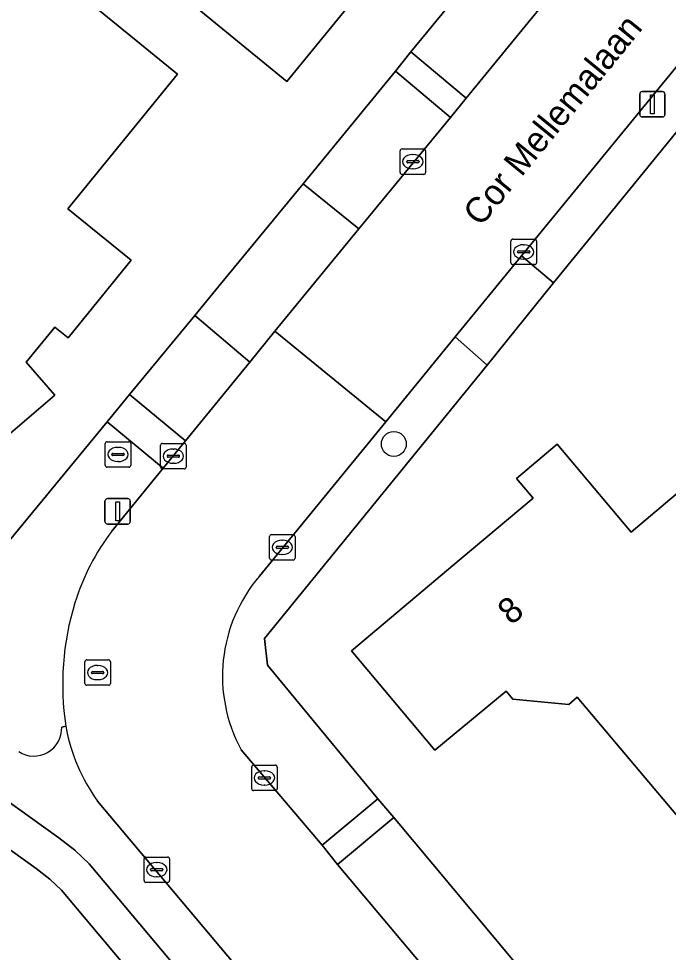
# Model space of a CAD drawing. Extents: x 157320 to 158835, y 386650 to 388491.
# Drawn here: x 157823.05 to 157848.54, y 387256.81 to 387293.47 of the extents above; entities that cross this region are included whole.
import ezdxf

# ---------------------------------------------------------------- set-up
doc = ezdxf.new("R2010")
doc.units = 0
for name, color, linetype in [('IMGEO_Boom', 7, 'Continuous'), ('IMGEO_Brandkraan', 7, 'Continuous'), ('IMGEO_Erf', 7, 'Continuous'), ('IMGEO_Groenvoorziening', 7, 'Continuous'), ('IMGEO_Kolk', 7, 'Continuous'), ('IMGEO_Lichtmast', 7, 'Continuous'), ('IMGEO_Openbare_ruimte_label', 7, 'Continuous'), ('IMGEO_Pand', 7, 'Continuous'), ('IMGEO_Pand_nummerreeks', 7, 'Continuous'), ('IMGEO_Rijbaan_lokaal_gesloten', 7, 'Continuous'), ('IMGEO_Rijbaan_lokaal_open', 7, 'Continuous'), ('IMGEO_Rioolput', 7, 'Continuous'), ('IMGEO_Voetpad_halfverhard', 7, 'Continuous'), ('IMGEO_Voetpad_open', 7, 'Continuous')]:
    doc.layers.add(name, color=color, linetype=linetype)

msp = doc.modelspace()

# ---------------------------------------------------------------- linework, layer by layer
at = {"layer": 'IMGEO_Boom'}
msp.add_circle((157837.77, 387276.77), 0.489, dxfattribs=at)
at = {"layer": 'IMGEO_Brandkraan'}
for p, q in [((157826.448, 387275.931), (157826.448, 387276.783)), ((157826.523, 387276.857), (157827.375, 387276.857)), ((157827.449, 387276.783), (157827.449, 387275.931)), ((157826.707, 387276.351), (157826.707, 387276.363)), ((157826.75, 387276.4), (157827.148, 387276.4)), ((157826.936, 387276.637), (157826.961, 387276.637)), ((157827.191, 387276.363), (157827.191, 387276.351)), ((157827.145, 387276.314), (157826.747, 387276.314)), ((157826.959, 387276.077), (157826.934, 387276.077)), ((157827.375, 387275.857), (157826.523, 387275.857))]:
    msp.add_line(p, q, dxfattribs=at)
for points in [[(157826.448, 387275.931), (157826.448, 387276.783)], [(157826.523, 387276.857), (157827.375, 387276.857)], [(157827.449, 387276.783), (157827.449, 387275.931)], [(157827.375, 387275.857), (157826.523, 387275.857)]]:
    msp.add_lwpolyline(points, dxfattribs=at)
for centre, radius, start, end in [((157826.525, 387276.781), 0.0765, 91.552, 178.448), ((157826.525, 387276.781), 0.0765, 91.552, 178.448), ((157827.373, 387276.781), 0.0765, 1.552, 88.448), ((157827.373, 387276.781), 0.0765, 1.552, 88.448), ((157826.747, 387276.36), 0.0403, 85.8775, 175.7526), ((157826.744, 387276.35), 0.0366, 178.938, 274.7102), ((157827.148, 387276.357), 0.043, 264.8664, 352.4533), ((157827.152, 387276.362), 0.0386, 1.7309, 96.639), ((157826.525, 387275.933), 0.0765, 181.552, 268.448), ((157826.525, 387275.933), 0.0765, 181.552, 268.448), ((157827.373, 387275.933), 0.0765, 271.552, 358.448), ((157827.373, 387275.933), 0.0765, 271.552, 358.448)]:
    msp.add_arc(centre, radius, start, end, dxfattribs=at)
for centre, major_axis, ratio, start_param, end_param in [((157826.935, 387276.357), (-0.387, 0.002), 0.722429, 4.712389, 7.853982), ((157826.96, 387276.357), (-0.39, 0.002), 0.717154, 1.570796, 4.712389)]:
    msp.add_ellipse(centre, major_axis=major_axis, ratio=ratio, start_param=start_param, end_param=end_param, dxfattribs=at)
at = {"layer": 'IMGEO_Erf'}
for points in [[(157857.192, 387314.983), (157861.839, 387320.707), (157870.095, 387330.962), (157870.226, 387333.631), (157870.769, 387334.076), (157855.265, 387351.924), (157855.063, 387351.682), (157840.492, 387333.809), (157827.634, 387318.06), (157815.296, 387302.907), (157804.158, 387289.284), (157809.546, 387282.898), (157812.724, 387279.131), (157813.091, 387278.692), (157820.291, 387270.074), (157826.518, 387277.636), (157827.401, 387278.709), (157829.961, 387281.818), (157830.909, 387282.97), (157834.21, 387286.987), (157837.84, 387291.405), (157838.441, 387292.169), (157844.265, 387299.259), (157846.73, 387302.456)], [(157841.738, 387306.963), (157839.24, 387303.925), (157842.162, 387301.523), (157833.57, 387291.003), (157819.071, 387302.873), (157823.399, 387308.156), (157826.934, 387305.259), (157826.288, 387304.469), (157831.089, 387300.542), (157835.681, 387306.156), (157829.192, 387311.464), (157832.017, 387314.917)], [(157827.46, 387283.987), (157824.998, 387280.937), (157824.465, 387281.355), (157823.349, 387279.981), (157824.471, 387278.691), (157819.694, 387274.604), (157814.913, 387280.257), (157813.622, 387281.784), (157818.182, 387285.699), (157815.381, 387288.961), (157813.392, 387291.277), (157815.457, 387293.812), (157816.466, 387292.99), (157820.747, 387298.246), (157829.283, 387291.284), (157824.983, 387286.004)], [(157857.979, 387265.482), (157851.022, 387259.637), (157847.422, 387263.906), (157844.963, 387266.822), (157844.635, 387266.545), (157842.436, 387266.745), (157842.173, 387267.062), (157839.382, 387264.742), (157836.113, 387268.651), (157840.414, 387272.266), (157843.233, 387274.635), (157842.583, 387275.408), (157844.173, 387276.756), (157847.08, 387273.312), (157849.608, 387275.446)]]:
    msp.add_lwpolyline(points, close=True, dxfattribs=at)
msp.add_lwpolyline([(157877.463, 387323.953), (157870.232, 387315.116), (157867.191, 387311.426), (157860.133, 387302.866), (157857.9, 387300.028), (157855.249, 387296.878), (157844.036, 387283.095), (157841.434, 387279.859), (157832.697, 387269.133), (157832.809, 387268.088), (157837.144, 387262.839), (157837.774, 387262.109), (157847.884, 387250), (157860.639, 387234.724), (157864.481, 387234.155), (157870.893, 387238.359), (157872.559, 387239.456), (157873.603, 387240.168)], dxfattribs=at)
at = {"layer": 'IMGEO_Groenvoorziening'}
for points in [[(157840.61, 387290.35), (157846.428, 387297.465), (157844.265, 387299.259), (157838.441, 387292.169)], [(157844.036, 387283.095), (157855.249, 387296.878), (157854.003, 387297.87), (157842.777, 387284.159)], [(157836.403, 387285.21), (157839.998, 387289.588), (157837.84, 387291.405), (157834.21, 387286.987)], [(157832.12, 387279.985), (157829.961, 387281.818), (157827.401, 387278.709), (157829.602, 387276.894)], [(157830.117, 387244.907), (157825.49, 387250.915), (157811.84, 387268.643), (157823.733, 387260.096), (157824.276, 387259.681), (157824.727, 387259.256), (157833.976, 387248.233)], [(157830.117, 387244.907), (157833.976, 387248.233), (157824.727, 387259.256), (157824.276, 387259.681), (157823.733, 387260.096), (157811.84, 387268.643), (157825.49, 387250.915)]]:
    msp.add_lwpolyline(points, close=True, dxfattribs=at)
for points in [[(157841.434, 387279.859), (157840.17, 387280.975), (157837.45, 387277.644), (157832.494, 387271.574)], [(157831.781, 387264.766), (157834.952, 387261.019), (157837.144, 387262.839), (157832.809, 387268.088), (157832.697, 387269.133), (157841.434, 387279.859)], [(157826.709, 387273.343), (157828.725, 387275.819), (157826.518, 387277.636), (157820.291, 387270.074), (157813.091, 387278.692)], [(157830.917, 387243.617), (157836.076, 387248.063), (157834.451, 387250), (157825.82, 387260.287), (157825.249, 387260.825), (157824.627, 387261.301), (157804.78, 387275.562), (157810.071, 387268.569), (157810.549, 387267.86), (157824.302, 387250), (157828.918, 387244.006)], [(157824.739, 387265.652), (157824.902, 387265.684)], [(157837.774, 387262.109), (157835.559, 387260.263), (157844.177, 387250), (157858.359, 387233.111)], [(157865.457, 387232.821), (157871.359, 387236.499), (157871.894, 387236.832), (157870.893, 387238.359), (157864.481, 387234.155), (157860.639, 387234.724), (157847.884, 387250), (157837.774, 387262.109)]]:
    msp.add_lwpolyline(points, dxfattribs=at)
for centre, radius, start, end in [((157833.816, 387267.892), 8.957, 142.514, 162.8661), ((157837.087, 387267.652), 6.04, 139.5042, 208.5383), ((157835.679, 387267.331), 10.902, 162.9319, 188.6902), ((157823.644, 387265.613), 1.096, 237.3151, 2.0209)]:
    msp.add_arc(centre, radius, start, end, dxfattribs=at)
at = {"layer": 'IMGEO_Kolk'}
for p, q in [((157838.016, 387287.426), (157838.016, 387288.278)), ((157838.091, 387288.352), (157838.943, 387288.352)), ((157838.504, 387288.132), (157838.529, 387288.132)), ((157839.017, 387288.278), (157839.017, 387287.426)), ((157838.275, 387287.846), (157838.275, 387287.858)), ((157838.713, 387287.809), (157838.315, 387287.809)), ((157838.318, 387287.895), (157838.716, 387287.895)), ((157838.759, 387287.858), (157838.759, 387287.846)), ((157838.943, 387287.352), (157838.091, 387287.352)), ((157838.527, 387287.572), (157838.502, 387287.572)), ((157842.441, 387284.811), (157843.293, 387284.811)), ((157842.366, 387283.885), (157842.366, 387284.737)), ((157842.854, 387284.591), (157842.879, 387284.591)), ((157843.367, 387284.737), (157843.367, 387283.885)), ((157842.625, 387284.305), (157842.625, 387284.317)), ((157843.063, 387284.268), (157842.665, 387284.268)), ((157842.668, 387284.354), (157843.066, 387284.354)), ((157842.877, 387284.031), (157842.852, 387284.031)), ((157843.109, 387284.317), (157843.109, 387284.305)), ((157843.293, 387283.811), (157842.441, 387283.811)), ((157828.62, 387275.864), (157828.62, 387276.716)), ((157828.695, 387276.79), (157829.547, 387276.79)), ((157829.621, 387276.716), (157829.621, 387275.864)), ((157828.922, 387276.333), (157829.32, 387276.333)), ((157829.108, 387276.57), (157829.133, 387276.57)), ((157828.879, 387276.284), (157828.879, 387276.296)), ((157829.317, 387276.247), (157828.919, 387276.247)), ((157829.131, 387276.01), (157829.106, 387276.01)), ((157829.363, 387276.296), (157829.363, 387276.284)), ((157829.547, 387275.79), (157828.695, 387275.79)), ((157832.893, 387272.286), (157832.893, 387273.138)), ((157832.968, 387273.212), (157833.82, 387273.212)), ((157833.894, 387273.138), (157833.894, 387272.286)), ((157833.152, 387272.706), (157833.152, 387272.718)), ((157833.59, 387272.669), (157833.192, 387272.669)), ((157833.195, 387272.755), (157833.593, 387272.755)), ((157833.381, 387272.992), (157833.406, 387272.992)), ((157833.636, 387272.718), (157833.636, 387272.706)), ((157833.404, 387272.432), (157833.379, 387272.432)), ((157833.82, 387272.212), (157832.968, 387272.212)), ((157832.193, 387263.232), (157832.193, 387264.084)), ((157832.268, 387264.158), (157833.12, 387264.158)), ((157832.681, 387263.938), (157832.706, 387263.938)), ((157833.194, 387264.084), (157833.194, 387263.232)), ((157832.452, 387263.652), (157832.452, 387263.664)), ((157832.89, 387263.615), (157832.492, 387263.615)), ((157832.495, 387263.701), (157832.893, 387263.701)), ((157832.936, 387263.664), (157832.936, 387263.652)), ((157833.12, 387263.158), (157832.268, 387263.158)), ((157832.704, 387263.378), (157832.679, 387263.378)), ((157827.969, 387259.626), (157827.969, 387260.478)), ((157828.044, 387260.552), (157828.896, 387260.552)), ((157828.457, 387260.332), (157828.482, 387260.332)), ((157828.97, 387260.478), (157828.97, 387259.626)), ((157828.228, 387260.046), (157828.228, 387260.058)), ((157828.666, 387260.009), (157828.268, 387260.009)), ((157828.271, 387260.095), (157828.669, 387260.095)), ((157828.712, 387260.058), (157828.712, 387260.046)), ((157828.896, 387259.552), (157828.044, 387259.552)), ((157828.48, 387259.772), (157828.455, 387259.772))]:
    msp.add_line(p, q, dxfattribs=at)
for points in [[(157838.016, 387287.426), (157838.016, 387288.278)], [(157838.091, 387288.352), (157838.943, 387288.352)], [(157839.017, 387288.278), (157839.017, 387287.426)], [(157838.943, 387287.352), (157838.091, 387287.352)], [(157842.441, 387284.811), (157843.293, 387284.811)], [(157842.366, 387283.885), (157842.366, 387284.737)], [(157843.367, 387284.737), (157843.367, 387283.885)], [(157843.293, 387283.811), (157842.441, 387283.811)], [(157828.62, 387275.864), (157828.62, 387276.716)], [(157828.695, 387276.79), (157829.547, 387276.79)], [(157829.621, 387276.716), (157829.621, 387275.864)], [(157829.547, 387275.79), (157828.695, 387275.79)], [(157832.893, 387272.286), (157832.893, 387273.138)], [(157832.968, 387273.212), (157833.82, 387273.212)], [(157833.894, 387273.138), (157833.894, 387272.286)], [(157833.82, 387272.212), (157832.968, 387272.212)], [(157832.193, 387263.232), (157832.193, 387264.084)], [(157832.268, 387264.158), (157833.12, 387264.158)], [(157833.194, 387264.084), (157833.194, 387263.232)], [(157833.12, 387263.158), (157832.268, 387263.158)], [(157827.969, 387259.626), (157827.969, 387260.478)], [(157828.044, 387260.552), (157828.896, 387260.552)], [(157828.97, 387260.478), (157828.97, 387259.626)], [(157828.896, 387259.552), (157828.044, 387259.552)]]:
    msp.add_lwpolyline(points, dxfattribs=at)
for centre, radius, start, end in [((157838.093, 387288.276), 0.0765, 91.552, 178.448), ((157838.093, 387288.276), 0.0765, 91.552, 178.448), ((157838.941, 387288.276), 0.0765, 1.552, 88.448), ((157838.941, 387288.276), 0.0765, 1.552, 88.448), ((157838.315, 387287.855), 0.0403, 85.8775, 175.7526), ((157838.312, 387287.845), 0.0366, 178.938, 274.7102), ((157838.716, 387287.852), 0.043, 264.8664, 352.4533), ((157838.72, 387287.857), 0.0386, 1.7309, 96.639), ((157838.093, 387287.428), 0.0765, 181.552, 268.448), ((157838.093, 387287.428), 0.0765, 181.552, 268.448), ((157838.941, 387287.428), 0.0765, 271.552, 358.448), ((157838.941, 387287.428), 0.0765, 271.552, 358.448), ((157842.443, 387284.735), 0.0765, 91.552, 178.448), ((157842.443, 387284.735), 0.0765, 91.552, 178.448), ((157843.291, 387284.735), 0.0765, 1.552, 88.448), ((157843.291, 387284.735), 0.0765, 1.552, 88.448), ((157842.665, 387284.314), 0.0403, 85.8775, 175.7526), ((157842.662, 387284.304), 0.0366, 178.938, 274.7102), ((157843.066, 387284.311), 0.043, 264.8664, 352.4533), ((157843.07, 387284.316), 0.0386, 1.7309, 96.639), ((157842.443, 387283.887), 0.0765, 181.552, 268.448), ((157842.443, 387283.887), 0.0765, 181.552, 268.448), ((157843.291, 387283.887), 0.0765, 271.552, 358.448), ((157843.291, 387283.887), 0.0765, 271.552, 358.448), ((157828.697, 387276.714), 0.0765, 91.552, 178.448), ((157828.697, 387276.714), 0.0765, 91.552, 178.448), ((157829.545, 387276.714), 0.0765, 1.552, 88.448), ((157829.545, 387276.714), 0.0765, 1.552, 88.448), ((157828.919, 387276.293), 0.0403, 85.8775, 175.7526), ((157829.324, 387276.295), 0.0386, 1.7309, 96.639), ((157828.916, 387276.283), 0.0366, 178.938, 274.7102), ((157829.32, 387276.29), 0.043, 264.8664, 352.4533), ((157828.697, 387275.866), 0.0765, 181.552, 268.448), ((157828.697, 387275.866), 0.0765, 181.552, 268.448), ((157829.545, 387275.866), 0.0765, 271.552, 358.448), ((157829.545, 387275.866), 0.0765, 271.552, 358.448), ((157832.97, 387273.136), 0.0765, 91.552, 178.448), ((157832.97, 387273.136), 0.0765, 91.552, 178.448), ((157833.818, 387273.136), 0.0765, 1.552, 88.448), ((157833.818, 387273.136), 0.0765, 1.552, 88.448), ((157833.192, 387272.715), 0.0403, 85.8775, 175.7526), ((157833.189, 387272.705), 0.0366, 178.938, 274.7102), ((157833.593, 387272.712), 0.043, 264.8664, 352.4533), ((157833.597, 387272.717), 0.0386, 1.7309, 96.639), ((157832.97, 387272.288), 0.0765, 181.552, 268.448), ((157832.97, 387272.288), 0.0765, 181.552, 268.448), ((157833.818, 387272.288), 0.0765, 271.552, 358.448), ((157833.818, 387272.288), 0.0765, 271.552, 358.448), ((157832.27, 387264.082), 0.0765, 91.552, 178.448), ((157832.27, 387264.082), 0.0765, 91.552, 178.448), ((157833.118, 387264.082), 0.0765, 1.552, 88.448), ((157833.118, 387264.082), 0.0765, 1.552, 88.448), ((157832.492, 387263.661), 0.0403, 85.8775, 175.7526), ((157832.489, 387263.651), 0.0366, 178.938, 274.7102), ((157832.893, 387263.658), 0.043, 264.8664, 352.4533), ((157832.897, 387263.663), 0.0386, 1.7309, 96.639), ((157832.27, 387263.234), 0.0765, 181.552, 268.448), ((157832.27, 387263.234), 0.0765, 181.552, 268.448), ((157833.118, 387263.234), 0.0765, 271.552, 358.448), ((157833.118, 387263.234), 0.0765, 271.552, 358.448), ((157828.046, 387260.476), 0.0765, 91.552, 178.448), ((157828.046, 387260.476), 0.0765, 91.552, 178.448), ((157828.894, 387260.476), 0.0765, 1.552, 88.448), ((157828.894, 387260.476), 0.0765, 1.552, 88.448), ((157828.268, 387260.055), 0.0403, 85.8775, 175.7526), ((157828.265, 387260.045), 0.0366, 178.938, 274.7102), ((157828.669, 387260.052), 0.043, 264.8664, 352.4533), ((157828.673, 387260.057), 0.0386, 1.7309, 96.639), ((157828.046, 387259.628), 0.0765, 181.552, 268.448), ((157828.046, 387259.628), 0.0765, 181.552, 268.448), ((157828.894, 387259.628), 0.0765, 271.552, 358.448), ((157828.894, 387259.628), 0.0765, 271.552, 358.448)]:
    msp.add_arc(centre, radius, start, end, dxfattribs=at)
for centre, major_axis, ratio, start_param, end_param in [((157838.503, 387287.852), (-0.387, 0.002), 0.722429, 4.712389, 7.853982), ((157838.528, 387287.852), (-0.39, 0.002), 0.717154, 1.570796, 4.712389), ((157842.853, 387284.311), (-0.387, 0.002), 0.722429, 4.712389, 7.853982), ((157842.878, 387284.311), (-0.39, 0.002), 0.717154, 1.570796, 4.712389), ((157829.107, 387276.29), (-0.387, 0.002), 0.722429, 4.712389, 7.853982), ((157829.132, 387276.29), (-0.39, 0.002), 0.717154, 1.570796, 4.712389), ((157833.38, 387272.712), (-0.387, 0.002), 0.722429, 4.712389, 7.853982), ((157833.405, 387272.712), (-0.39, 0.002), 0.717154, 1.570796, 4.712389), ((157832.68, 387263.658), (-0.387, 0.002), 0.722429, 4.712389, 7.853982), ((157832.705, 387263.658), (-0.39, 0.002), 0.717154, 1.570796, 4.712389), ((157828.456, 387260.052), (-0.387, 0.002), 0.722429, 4.712389, 7.853982), ((157828.481, 387260.052), (-0.39, 0.002), 0.717154, 1.570796, 4.712389)]:
    msp.add_ellipse(centre, major_axis=major_axis, ratio=ratio, start_param=start_param, end_param=end_param, dxfattribs=at)
at = {"layer": 'IMGEO_Lichtmast'}
for p, q in [((157847.418, 387289.708), (157847.418, 387290.508)), ((157847.418, 387290.508), (157847.418, 387289.708)), ((157847.518, 387290.608), (157848.308, 387290.608)), ((157848.308, 387290.608), (157847.518, 387290.608)), ((157848.408, 387290.508), (157848.408, 387289.708)), ((157848.408, 387289.708), (157848.408, 387290.508)), ((157848.308, 387289.608), (157847.518, 387289.608)), ((157847.518, 387289.608), (157848.308, 387289.608)), ((157826.438, 387273.724), (157826.438, 387274.524)), ((157826.438, 387274.524), (157826.438, 387273.724)), ((157826.538, 387274.624), (157827.328, 387274.624)), ((157827.328, 387274.624), (157826.538, 387274.624)), ((157827.428, 387274.524), (157827.428, 387273.724)), ((157827.428, 387273.724), (157827.428, 387274.524)), ((157827.328, 387273.624), (157826.538, 387273.624)), ((157826.538, 387273.624), (157827.328, 387273.624))]:
    msp.add_line(p, q, dxfattribs=at)
for points in [[(157847.838, 387290.483), (157847.988, 387290.483), (157847.988, 387289.733), (157847.838, 387289.733), (157847.838, 387290.483)], [(157826.858, 387274.499), (157827.008, 387274.499), (157827.008, 387273.749), (157826.858, 387273.749), (157826.858, 387274.499)]]:
    msp.add_lwpolyline(points, dxfattribs=at)
for centre, start, end in [((157847.518, 387290.508), 90, 180), ((157847.518, 387290.508), 90, 180), ((157848.308, 387290.508), 0, 90), ((157848.308, 387290.508), 360, 90), ((157847.518, 387289.708), 180, 270), ((157847.518, 387289.708), 180, 270), ((157848.308, 387289.708), 270, 0), ((157848.308, 387289.708), 270, 0), ((157826.538, 387274.524), 90, 180), ((157826.538, 387274.524), 90, 180), ((157827.328, 387274.524), 0, 90), ((157827.328, 387274.524), 360, 90), ((157826.538, 387273.724), 180, 270), ((157826.538, 387273.724), 180, 270), ((157827.328, 387273.724), 270, 0), ((157827.328, 387273.724), 270, 0)]:
    msp.add_arc(centre, 0.1, start, end, dxfattribs=at)
at = {"layer": 'IMGEO_Pand'}
for points in [[(157833.57, 387291.003), (157842.162, 387301.523), (157839.24, 387303.925), (157841.738, 387306.963), (157832.017, 387314.917), (157829.192, 387311.464), (157835.681, 387306.156), (157831.089, 387300.542), (157826.288, 387304.469), (157826.934, 387305.259), (157823.399, 387308.156), (157819.071, 387302.873)], [(157819.694, 387274.604), (157824.471, 387278.691), (157823.349, 387279.981), (157824.465, 387281.355), (157824.998, 387280.937), (157827.46, 387283.987), (157824.983, 387286.004), (157829.283, 387291.284), (157820.747, 387298.246), (157816.466, 387292.99), (157815.457, 387293.812), (157813.392, 387291.277), (157815.381, 387288.961), (157818.182, 387285.699), (157813.622, 387281.784), (157814.913, 387280.257)], [(157842.583, 387275.408), (157843.233, 387274.635), (157840.414, 387272.266), (157836.113, 387268.651), (157839.382, 387264.742), (157842.173, 387267.062), (157842.436, 387266.745), (157844.635, 387266.545), (157844.963, 387266.822), (157847.422, 387263.906), (157851.022, 387259.637), (157857.979, 387265.482), (157849.608, 387275.446), (157847.08, 387273.312), (157844.173, 387276.756)]]:
    msp.add_lwpolyline(points, close=True, dxfattribs=at)
at = {"layer": 'IMGEO_Rijbaan_lokaal_gesloten'}
for points in [[(157873.714, 387330.931), (157872.34, 387329.219), (157863.99, 387318.983), (157861.845, 387316.353), (157859.299, 387313.249), (157849.004, 387300.628), (157846.428, 387297.465), (157840.61, 387290.35), (157839.998, 387289.588), (157836.403, 387285.21), (157833.104, 387281.193), (157837.45, 387277.644), (157840.17, 387280.975), (157842.777, 387284.159), (157854.003, 387297.87), (157856.608, 387301.082), (157858.899, 387303.881), (157865.924, 387312.463), (157868.951, 387316.187), (157875.893, 387324.643)], [(157832.494, 387271.574), (157837.45, 387277.644), (157833.104, 387281.193), (157832.12, 387279.985), (157829.602, 387276.894), (157828.725, 387275.819), (157826.709, 387273.343)], [(157858.359, 387233.111), (157844.177, 387250), (157835.559, 387260.263), (157834.952, 387261.019), (157831.781, 387264.766)], [(157826.149, 387262.747), (157836.85, 387250), (157837.469, 387249.263), (157837.68, 387249.446), (157839.61, 387247.211), (157839.385, 387246.949), (157851.753, 387232.207), (157855.78, 387227.455), (157856.823, 387226.452)]]:
    msp.add_lwpolyline(points, dxfattribs=at)
for centre, radius, start, end in [((157833.816, 387267.892), 8.957, 142.514, 162.8661), ((157837.087, 387267.652), 6.04, 139.5042, 208.5383), ((157835.679, 387267.331), 10.902, 162.9319, 188.6902), ((157831.808, 387266.883), 7.01, 189.8498, 216.1606)]:
    msp.add_arc(centre, radius, start, end, dxfattribs=at)
at = {"layer": 'IMGEO_Rijbaan_lokaal_open'}
msp.add_lwpolyline([(157836.403, 387285.21), (157834.21, 387286.987), (157830.909, 387282.97), (157829.961, 387281.818), (157832.12, 387279.985), (157833.104, 387281.193)], close=True, dxfattribs=at)
at = {"layer": 'IMGEO_Rioolput'}
for p, q in [((157825.722, 387268.295), (157826.574, 387268.295)), ((157825.647, 387267.369), (157825.647, 387268.221)), ((157826.135, 387268.075), (157826.16, 387268.075)), ((157826.648, 387268.221), (157826.648, 387267.369)), ((157825.906, 387267.789), (157825.906, 387267.801)), ((157826.344, 387267.752), (157825.946, 387267.752)), ((157825.949, 387267.838), (157826.347, 387267.838)), ((157826.39, 387267.801), (157826.39, 387267.789)), ((157826.574, 387267.295), (157825.722, 387267.295)), ((157826.158, 387267.515), (157826.133, 387267.515))]:
    msp.add_line(p, q, dxfattribs=at)
for points in [[(157825.722, 387268.295), (157826.574, 387268.295)], [(157825.647, 387267.369), (157825.647, 387268.221)], [(157826.648, 387268.221), (157826.648, 387267.369)], [(157826.574, 387267.295), (157825.722, 387267.295)]]:
    msp.add_lwpolyline(points, dxfattribs=at)
for centre, radius, start, end in [((157825.724, 387268.219), 0.0765, 91.552, 178.448), ((157825.724, 387268.219), 0.0765, 91.552, 178.448), ((157826.572, 387268.219), 0.0765, 1.552, 88.448), ((157826.572, 387268.219), 0.0765, 1.552, 88.448), ((157825.946, 387267.798), 0.0403, 85.8775, 175.7526), ((157825.943, 387267.788), 0.0366, 178.938, 274.7102), ((157826.347, 387267.795), 0.043, 264.8664, 352.4533), ((157826.351, 387267.8), 0.0386, 1.7309, 96.639), ((157825.724, 387267.371), 0.0765, 181.552, 268.448), ((157825.724, 387267.371), 0.0765, 181.552, 268.448), ((157826.572, 387267.371), 0.0765, 271.552, 358.448), ((157826.572, 387267.371), 0.0765, 271.552, 358.448)]:
    msp.add_arc(centre, radius, start, end, dxfattribs=at)
for centre, major_axis, ratio, start_param, end_param in [((157826.134, 387267.795), (-0.387, 0.002), 0.722429, 4.712389, 7.853982), ((157826.159, 387267.795), (-0.39, 0.002), 0.717154, 1.570796, 4.712389)]:
    msp.add_ellipse(centre, major_axis=major_axis, ratio=ratio, start_param=start_param, end_param=end_param, dxfattribs=at)
at = {"layer": 'IMGEO_Voetpad_halfverhard'}
for points in [[(157797.562, 387285.182), (157801.228, 387280.279), (157804.78, 387275.562), (157824.627, 387261.301), (157825.249, 387260.825), (157825.82, 387260.287), (157834.451, 387250), (157836.076, 387248.063), (157837.469, 387249.263), (157836.85, 387250), (157826.149, 387262.747)], [(157824.902, 387265.684), (157824.739, 387265.652)]]:
    msp.add_lwpolyline(points, dxfattribs=at)
for centre, radius, start, end in [((157823.644, 387265.613), 1.096, 237.3151, 2.0209), ((157831.808, 387266.883), 7.01, 189.8498, 216.1606)]:
    msp.add_arc(centre, radius, start, end, dxfattribs=at)
at = {"layer": 'IMGEO_Voetpad_open'}
for points in [[(157838.441, 387292.169), (157837.84, 387291.405), (157839.998, 387289.588), (157840.61, 387290.35)], [(157844.036, 387283.095), (157842.777, 387284.159), (157840.17, 387280.975), (157841.434, 387279.859)], [(157827.401, 387278.709), (157826.518, 387277.636), (157828.725, 387275.819), (157829.602, 387276.894)], [(157834.952, 387261.019), (157835.559, 387260.263), (157837.774, 387262.109), (157837.144, 387262.839)]]:
    msp.add_lwpolyline(points, close=True, dxfattribs=at)

# ---------------------------------------------------------------- texts
at = {"layer": 'IMGEO_Openbare_ruimte_label'}
msp.add_text('Cor Mellemalaan', height=1, rotation=50.8033, dxfattribs=at).set_placement((157841.182, 387285.265))
at = {"layer": 'IMGEO_Pand_nummerreeks'}
msp.add_text('8', height=1, rotation=40.0326, dxfattribs=at).set_placement((157842.375, 387269.627))

doc.saveas('drawing.dxf')
